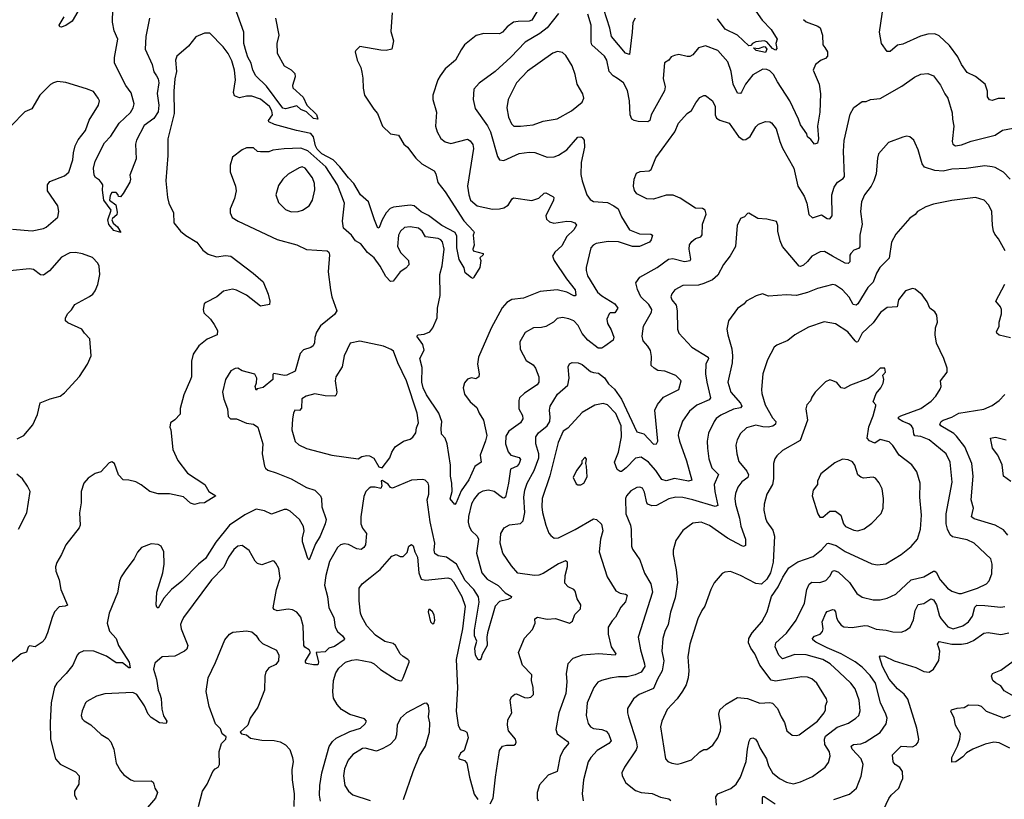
# Model space of a CAD drawing. Extents: x 1954678 to 2060275, y 904822 to 1016299.
# Tile 458 of 467: x 2047796 to 2054831, y 994597 to 1000165. Entities that reach past the tile are written whole.
import ezdxf

# ---------------------------------------------------------------- set-up
doc = ezdxf.new("R2010")
doc.units = 0

msp = doc.modelspace()

# ---------------------------------------------------------------- linework, layer by layer
at = {"layer": '0CON20XD'}
for points in [[(2048721.9, 1000175), (2048697.5, 1000045), (2048692.3, 999955), (2048741.5, 999845), (2048755, 999791.9), (2048773.1, 999763.1), (2048785, 999742.5), (2048790.3, 999715), (2048778.2, 999638.2), (2048790, 999555), (2048785, 999506.2), (2048755, 999459.4), (2048685, 999410.5), (2048630, 999305), (2048622, 999275), (2048628.3, 999171.7), (2048582.5, 999055), (2048587.5, 999025), (2048582.5, 999005), (2048535, 998922.5), (2048515, 998900), (2048501.7, 998901.7), (2048500, 998915), (2048485, 998930), (2048455, 998930), (2048441.7, 998908.3), (2048436.7, 998875), (2048482.9, 998842.9), (2048491.2, 998791.2), (2048488.5, 998771.5), (2048458, 998745), (2048454.2, 998735), (2048462.9, 998712.9), (2048495.4, 998685.4), (2048518.8, 998645), (2048468.5, 998658.5), (2048432.2, 998702.2), (2048425.7, 998735), (2048450, 998805), (2048397.9, 998875), (2048387.6, 998947.6), (2048388.8, 998985), (2048380.7, 999000.7), (2048365, 999020), (2048337, 999037), (2048327.5, 999055), (2048324, 999104), (2048334.4, 999155), (2048402, 999285), (2048447.3, 999332.7), (2048506, 999425), (2048588.1, 999501.9), (2048607.3, 999535), (2048613.1, 999565), (2048591.7, 999641.7), (2048553.6, 999695), (2048473.1, 999855), (2048473.5, 999895), (2048496.7, 1000025), (2048471.4, 1000085), (2048458.3, 1000148.3), (2048463.2, 1000333.2)], [(2054835, 999602.5), (2054787.1, 999602.9), (2054745, 999588), (2054725, 999593.3), (2054711.2, 999615), (2054711.4, 999655), (2054694.2, 999705), (2054625, 999759.2), (2054565, 999788.6), (2054525.7, 999845), (2054498.8, 999898.8), (2054440.5, 999980.5), (2054365, 1000048.6), (2054335, 1000062.9), (2054285, 1000062), (2054232.4, 1000047.6), (2054105, 999989.4), (2054068, 999982), (2054015, 999937.5), (2053995, 999938.8), (2053952.9, 999995), (2053938.6, 1000075), (2053977.3, 1000335)], [(2048245, 1000280), (2048170, 1000155), (2048125, 1000122.5), (2048092.7, 1000112.7), (2048082.5, 1000115), (2048076.7, 1000125), (2048112.2, 1000185)], [(2049413.1, 999935), (2049397.7, 999995), (2049397.1, 1000075), (2049332.8, 1000255)], [(2051528.2, 1000285), (2051455, 1000162.3), (2051435, 1000154.7), (2051357.1, 1000152.9), (2051325, 1000146.2), (2051278.6, 1000115)], [(2052193.5, 1000176.5), (2052175.6, 1000145), (2052172.9, 1000075), (2052153.8, 999916.2), (2052125, 999926.9), (2052023.6, 1000045), (2052012.1, 1000105), (2051968.3, 1000238.3)], [(2053055.6, 1000225), (2053101.3, 1000161.3), (2053165, 1000094), (2053207.5, 1000025), (2053198.8, 999995), (2053205, 999960), (2053195, 999946.7), (2053175, 999958.8), (2053135, 1000006.2), (2053115, 1000013.3), (2053055, 1000007.1), (2053031.9, 999995), (2053020, 999980), (2053005, 999979.2), (2052925, 1000053.8), (2052836.9, 1000096.9), (2052780.8, 1000170.8)], [(2050458, 1000215), (2050451.2, 1000148.8), (2050448.3, 1000081.7), (2050467.5, 1000015), (2050455.6, 999954.4), (2050415, 999945.7), (2050375, 999947.1), (2050225, 999973.3), (2050196.7, 999945), (2050193.8, 999935), (2050206.7, 999875), (2050233.9, 999823.9), (2050239.3, 999790.7), (2050247.3, 999747.3), (2050249.2, 999675), (2050259.4, 999625), (2050326, 999525), (2050352.5, 999495), (2050388, 999405), (2050445, 999350.8), (2050501.2, 999341.2), (2050541.2, 999275), (2050566.2, 999255), (2050625, 999176.7), (2050670, 999135), (2050756.2, 999085), (2050768, 999065), (2050782.7, 999002.7), (2050835, 998935.8), (2050969.2, 998729.3), (2051037.5, 998655), (2051042.5, 998645), (2051036.2, 998625), (2051043.3, 998555), (2051033.3, 998525), (2051036.7, 998515), (2051107.5, 998495), (2051107.5, 998485), (2051082.5, 998465), (2051090, 998445), (2051083.8, 998395), (2051040, 998325), (2051035, 998317.5), (2051025, 998321.2), (2050978.1, 998358.1), (2050971.7, 998391.7), (2050935, 998451.2), (2050918.9, 998535), (2050917.9, 998617.9), (2050906, 998646), (2050811.9, 998695), (2050717.6, 998767.6), (2050663.4, 998793.4), (2050615, 998836.1), (2050585, 998840.7), (2050466.7, 998825), (2050443.5, 998816.5), (2050414.3, 998785.7), (2050386, 998735), (2050365, 998680), (2050355, 998676.2), (2050329.6, 998735), (2050288.2, 998865), (2050230.9, 998915), (2050184, 998995), (2050144.5, 999034.5), (2050083, 999115), (2050034.4, 999164.4), (2049995, 999185.8), (2049955, 999206.7), (2049920.8, 999240.7), (2049908.8, 999265), (2049895, 999328.9), (2049875, 999353.3), (2049772.6, 999372.6), (2049617, 999417), (2049574.6, 999434.6), (2049573.5, 999445), (2049602.9, 999485), (2049598.2, 999515), (2049579.6, 999545), (2049515, 999598.5), (2049455, 999619.5), (2049415, 999618.9), (2049365, 999607.8), (2049330.3, 999620.3), (2049323.1, 999645), (2049337.7, 999735), (2049329.6, 999805), (2049310.6, 999870.6), (2049285, 999924), (2049250.6, 999970.6), (2049155, 1000070), (2049115, 1000070), (2049055, 1000043.3), (2049002, 999975), (2048932.7, 999917.3), (2048918.8, 999905), (2048908, 999875), (2048915.7, 999795.7), (2048903.4, 999743.4), (2048897.3, 999655), (2048900.4, 999495), (2048854.3, 999315), (2048854.3, 999195), (2048838.9, 999015), (2048851.1, 998895), (2048861.1, 998855), (2048894, 998785), (2048897.5, 998715), (2048944.3, 998654.3), (2048982.8, 998622.8), (2049061.2, 998575), (2049105, 998518), (2049141.3, 998491.3), (2049201.7, 998471.7), (2049265, 998480.8), (2049305, 998475.8), (2049464.6, 998354.6), (2049535, 998293.3), (2049572, 998205), (2049583.8, 998155), (2049580, 998130), (2049515, 998118), (2049416.5, 998196.5), (2049345, 998233.8), (2049315, 998241.2), (2049251.4, 998225), (2049205, 998184.4), (2049125, 998146.2), (2049113.8, 998135), (2049106.2, 998095), (2049110.5, 998070.5), (2049158.8, 998025), (2049185, 997988.8), (2049208, 997945), (2049206.2, 997915), (2049135, 997884.3), (2049074.5, 997835.5), (2049035.8, 997775), (2049024.3, 997725.7), (2049022.5, 997615), (2049017.1, 997595), (2048968, 997485), (2048942.3, 997387.7), (2048941.7, 997348.3), (2048903.9, 997306.1), (2048873.8, 997285), (2048869.2, 997255), (2048874.3, 997235), (2048889.2, 997095), (2048925, 997015.8), (2048994, 996925), (2049117.5, 996845), (2049146.1, 996796.1), (2049197.5, 996765), (2049116.7, 996715), (2049077, 996713), (2049045, 996701.2), (2049015, 996711.2), (2048965, 996757.8), (2048865, 996779.1), (2048785, 996779.2), (2048725, 996796), (2048663.8, 996843.8), (2048625, 996863.3), (2048575, 996876.7), (2048535, 996877.5), (2048502.5, 996915), (2048472.5, 996995), (2048455, 997007.5), (2048435, 997000), (2048375, 996936.7), (2048335, 996924), (2048285, 996891.2), (2048253.8, 996855), (2048235.9, 996795.9), (2048235.8, 996714.2), (2048222.3, 996642.3), (2048228.8, 996555), (2048221.2, 996535), (2048124.2, 996415), (2048094.5, 996345.5), (2048061.2, 996288.8), (2048051.9, 996258.1), (2048054.8, 996225), (2048076.9, 996165), (2048088.5, 996095), (2048136.2, 995983.8), (2048120, 995975), (2048078.7, 995971.3), (2048045, 995935.8), (2048026.5, 995895), (2047994.4, 995785), (2047975, 995741.2), (2047955, 995718.8), (2047905, 995686.7), (2047865, 995692.5), (2047856.4, 995683.6), (2047845, 995647.5), (2047806.7, 995635), (2047729.4, 995570.6)], [(2051645, 1000208.9), (2051563.5, 1000106.5), (2051512.4, 1000067.6), (2051406.7, 1000005), (2051305, 999898.5), (2051192, 999795), (2051077.9, 999712.1), (2051041.3, 999668.7), (2051036, 999596), (2051050.7, 999530.7), (2051137.3, 999407.3), (2051159.6, 999365), (2051208.5, 999188.5), (2051225, 999163.3), (2051255, 999158.8), (2051365, 999210), (2051435, 999220), (2051476.8, 999216.8), (2051565, 999183.3), (2051613.6, 999186.4), (2051645, 999196.9), (2051705, 999234.4), (2051784, 999325), (2051805, 999329.2), (2051815, 999324.2), (2051828.2, 999305), (2051830.8, 999255), (2051807.3, 999145), (2051805, 999060), (2051813.5, 999015), (2051848.6, 998915), (2051871.8, 998881.8), (2051895, 998866.9), (2051995, 998859.5), (2052041.2, 998835), (2052072.9, 998815), (2052095, 998756), (2052153.1, 998665), (2052225, 998636.2), (2052304.2, 998634.2), (2052318, 998625), (2052307.9, 998592.1), (2052296, 998575), (2052225, 998544.5), (2052175, 998546.1), (2052075, 998578.7), (2051999.9, 998580.1), (2051915, 998566.4), (2051894.2, 998555), (2051876.9, 998535), (2051843.3, 998395), (2051842.8, 998372.8), (2051853.3, 998335), (2051925, 998219.2), (2051955, 998192.1), (2052047.8, 998135), (2052070.6, 998105), (2052048, 998072), (2052015, 998070.6), (2052008.6, 998065), (2051991.8, 998025), (2051995.4, 997995), (2052020.9, 997950.9), (2052041.7, 997898.3), (2052035.9, 997875), (2051977.7, 997832.3), (2051955, 997820.1), (2051930.1, 997820.1), (2051856, 997876), (2051814, 997924), (2051785, 997980), (2051755, 998014.3), (2051718.9, 998028.9), (2051675, 998037.1), (2051635, 998030), (2051608.8, 998005), (2051555, 997973.1), (2051525, 997965.6), (2051466.7, 997963.3), (2051408.3, 997931.7), (2051370, 997865), (2051372.1, 997812.1), (2051415, 997730), (2051465, 997700), (2051480.6, 997675), (2051504.4, 997615), (2051504.3, 997575), (2051492.4, 997557.6), (2051402, 997498), (2051368, 997465), (2051361.4, 997445), (2051361.9, 997385), (2051388.6, 997338.6), (2051390, 997315), (2051374.5, 997285), (2051290, 997225), (2051269.6, 997190.4), (2051266.5, 997135), (2051285, 997078), (2051305, 997055.8), (2051365, 997038.8), (2051373.3, 997023.3), (2051365, 996995.6), (2051350, 996975), (2051301.5, 996955), (2051288.7, 996855), (2051266.5, 996755), (2051255, 996746.9), (2051245, 996748.9), (2051185, 996795.6), (2051145, 996804.2), (2051105, 996796.9), (2051075, 996781.1), (2051045, 996745.6), (2051025, 996706), (2051003.4, 996616.6), (2050999.5, 996575), (2051006.9, 996545), (2051023.5, 996515), (2051064.5, 996475), (2051073.8, 996455), (2051060, 996355), (2051097.1, 996215), (2051135, 996170), (2051215, 996123.5), (2051265, 996070.9), (2051310, 996045), (2051306.2, 996035), (2051283.1, 996023.1), (2051225, 996008.5), (2051194.1, 995975), (2051137.2, 995785), (2051132.3, 995755), (2051136.7, 995695), (2051099.3, 995630.7), (2051093.3, 995605), (2051085, 995593.3), (2051072.3, 995592.3), (2051053, 995627), (2051048.8, 995675), (2051062, 995725), (2051045.6, 995765), (2051045.5, 995805), (2051077.6, 996005), (2051073.9, 996043.9), (2051039.7, 996095), (2050978.4, 996158.4), (2050915.8, 996275.9), (2050845, 996325.3), (2050785, 996336.2), (2050762.6, 996352.6), (2050756.4, 996375), (2050762.5, 996425), (2050729.1, 996579.1), (2050707.5, 996735), (2050719.4, 996775), (2050720, 996835), (2050714.1, 996854.1), (2050692.5, 996875), (2050675, 996880), (2050595, 996877.1), (2050458.8, 996818.8), (2050445, 996823.3), (2050427.3, 996847.3), (2050385, 996873.8), (2050377.5, 996872.5), (2050382, 996835), (2050375, 996817.5), (2050335, 996826.7), (2050305, 996826.7), (2050291.7, 996818.3), (2050270, 996795), (2050255, 996760), (2050234.2, 996615), (2050232.5, 996565), (2050245, 996533.3), (2050274.2, 996494.2), (2050266.4, 996415), (2050255, 996394.2), (2050235, 996381.9), (2050205.5, 996385.5), (2050145.4, 996415.4), (2050115, 996422.2), (2050088, 996415), (2050065.6, 996395), (2050008.2, 996295), (2049984, 996195), (2049974.6, 996125), (2049994.6, 996045), (2050005.5, 995965), (2050040.6, 995895), (2050049.4, 995825), (2050065.6, 995795), (2050102.9, 995765), (2050117.1, 995742.9), (2050113.8, 995735), (2050045, 995688), (2050005, 995676.2), (2049979.3, 995650.7), (2049914.9, 995645.1), (2049930, 995575), (2049925, 995558), (2049895, 995556.7), (2049845, 995567.1), (2049837.1, 995575), (2049838.2, 995585), (2049873.2, 995645), (2049865, 995664.7), (2049833, 995683), (2049824.7, 995695), (2049820.5, 995835), (2049805, 995898.1), (2049775, 995932.2), (2049745, 995951.1), (2049715, 995955.4), (2049635, 995943.3), (2049615, 995951.4), (2049605.8, 995965), (2049629.4, 996095), (2049655.8, 996175.8), (2049646, 996245), (2049625, 996282.5), (2049615, 996297.5), (2049605, 996300), (2049525, 996271.2), (2049495, 996281.2), (2049477.7, 996297.7), (2049435, 996373.3), (2049385, 996410), (2049355, 996405.6), (2049325, 996380), (2049286.9, 996325), (2049253.5, 996255), (2049165, 996164.4), (2048967.1, 995895), (2048950.8, 995865), (2048945.7, 995845), (2048950, 995815), (2048997.8, 995695), (2048990.6, 995669.4), (2048974, 995655), (2048905, 995619.4), (2048812.5, 995615), (2048760.9, 995569.1), (2048752.5, 995525), (2048772.9, 995455), (2048785.4, 995375), (2048796.9, 995346.9)], [(2049622.2, 1000175), (2049647.1, 1000055), (2049633.9, 999993.9), (2049634.3, 999925), (2049685, 999836.2), (2049735.8, 999805.8), (2049760.7, 999780.7), (2049763, 999757), (2049743.8, 999695), (2049747.7, 999677.7), (2049821.5, 999611.5), (2049847.5, 999555), (2049916.7, 999486.7), (2049926.1, 999453.9), (2049895, 999458.8), (2049846, 999506), (2049805, 999524), (2049775, 999550), (2049695, 999528.6), (2049675, 999533.9), (2049559.7, 999689.7), (2049482.9, 999762.9), (2049460.8, 999805), (2049450, 999855), (2049425, 999898), (2049413.1, 999935)], [(2053396.2, 1000166.2), (2053415, 1000150.8), (2053498.7, 1000118.7), (2053516.3, 1000106.3), (2053531.9, 1000055), (2053535.4, 999985), (2053547.4, 999967.4), (2053567.5, 999935), (2053568, 999905), (2053552.2, 999887.8), (2053521.2, 999875), (2053481.2, 999845), (2053464, 999805), (2053506.9, 999705), (2053516.7, 999635), (2053513.9, 999505), (2053496.9, 999405), (2053503.3, 999315), (2053495, 999283.8), (2053475, 999276.7), (2053449.3, 999309.3), (2053425, 999328.8), (2053419.4, 999349.4), (2053373.9, 999413.9), (2053360.8, 999455), (2053298.5, 999585), (2053210.1, 999720.1), (2053182.8, 999772.8), (2053155, 999800.4), (2053135, 999808.8), (2053105, 999810.9), (2053035, 999770.9), (2052981.2, 999705), (2052953.7, 999646.3), (2052945, 999637.1), (2052925, 999640.8), (2052894.7, 999704.7), (2052878.5, 999795), (2052854.6, 999864.6), (2052784.4, 999944.4), (2052695, 999979.4), (2052645.6, 999964.4), (2052605, 999914.2), (2052585, 999902.9), (2052565, 999901.4), (2052505, 999915.6), (2052475, 999910), (2052450.9, 999899.1), (2052433.8, 999875), (2052402.5, 999857.5), (2052393.3, 999745), (2052406.9, 999685), (2052403.4, 999656.6), (2052307.5, 999485), (2052298, 999445), (2052285, 999436), (2052215, 999438), (2052185, 999444.2), (2052170, 999455), (2052158.5, 999485), (2052152.2, 999585), (2052139.3, 999659.3), (2052110.6, 999715), (2052066.1, 999746.1), (2052035.8, 999765), (2052007.5, 999795), (2051990, 999875), (2051973.3, 999905), (2051884.6, 999985), (2051879.1, 1000005), (2051879.1, 1000125), (2051855, 1000204)], [(2051278.6, 1000115), (2051245, 1000075.8), (2051225, 1000064.3), (2051112.6, 1000067.4), (2051057.4, 1000052.6), (2050975, 999985.8), (2050949.1, 999950.9), (2050910, 999875), (2050835, 999814.2), (2050799.2, 999765), (2050784, 999735), (2050748.6, 999625), (2050748.6, 999595), (2050774.3, 999505), (2050767.3, 999405), (2050779.5, 999365), (2050805, 999315.8), (2050835, 999291.9), (2050875, 999280), (2050995, 999311.9), (2051015, 999300.8), (2051033.8, 999273.8), (2051037.9, 999245), (2050994.6, 998975.4), (2051004.6, 998915), (2051017.8, 998875), (2051065, 998834.5), (2051175, 998811.5), (2051225, 998813.1), (2051255, 998821.4), (2051285, 998840.8), (2051315, 998886.2), (2051325, 998892.5), (2051455, 998874.2), (2051505, 998890), (2051543.3, 998925), (2051555, 998928.8), (2051605, 998903.3), (2051611.2, 998895), (2051610.8, 998875), (2051556, 998765), (2051559.5, 998739.5), (2051580.3, 998720.3), (2051611.9, 998711.9), (2051705, 998726.1), (2051735, 998724.4), (2051761.2, 998715), (2051773, 998697), (2051754.3, 998665), (2051704.6, 998615.4), (2051669.1, 998550.9), (2051619.2, 998505), (2051602.9, 998475), (2051614.4, 998445), (2051702.7, 998315), (2051765.5, 998235), (2051770, 998200), (2051765, 998192.5), (2051755, 998193.8), (2051705, 998217.9), (2051635, 998235.4), (2051515, 998222.5), (2051395, 998176.5), (2051312.4, 998167.6), (2051275.8, 998145), (2051242.1, 998107.9), (2051165, 997960.8), (2051074.7, 997755.3), (2051067.7, 997705), (2051078.1, 997635), (2051075.7, 997614.3), (2051055, 997600), (2051025, 997607.1), (2050995, 997596.9), (2050975, 997572), (2050964.6, 997535), (2050975, 997490.8), (2051015, 997435.7), (2051063.1, 997395), (2051077.5, 997355), (2051108.6, 997305), (2051132.7, 997195), (2051123.2, 997156.8), (2051086.2, 997055), (2051093.3, 997005), (2051047.1, 996972.9), (2051005, 996878.1), (2050950.5, 996799.5), (2050915, 996713.3), (2050905, 996702.5), (2050871.7, 996741.7), (2050885.7, 996795), (2050884.3, 996855), (2050874.4, 996905), (2050873.9, 996983.9), (2050850, 997135), (2050835, 997176), (2050810.6, 997205), (2050806.5, 997245), (2050810.9, 997295), (2050790.4, 997355), (2050702, 997485), (2050678.7, 997535), (2050669.7, 997575), (2050671.9, 997681.9), (2050654.5, 997745), (2050684.6, 997805.4), (2050676.1, 997845), (2050634.4, 997905.6), (2050643.3, 997915), (2050685, 997918), (2050725, 997936.2), (2050748.6, 997965), (2050778.4, 998035), (2050781.6, 998105), (2050801.1, 998195), (2050798.5, 998345), (2050813.4, 998406.6), (2050828.8, 998525), (2050817.5, 998577.5), (2050805, 998591.8), (2050785, 998601.2), (2050696, 998615), (2050672.5, 998655), (2050645, 998676.7), (2050585, 998686.7), (2050545, 998680.8), (2050517.1, 998655), (2050503.1, 998625), (2050494.4, 998545.6), (2050519.8, 998499.8), (2050574.2, 998445), (2050576.9, 998415), (2050555, 998390), (2050515, 998364.2), (2050465, 998296.9), (2050445, 998295.7), (2050411.8, 998331.8), (2050372.1, 998405), (2050328.2, 998465), (2050281.5, 998501.5), (2050232, 998565), (2050194.5, 998584.5), (2050166.2, 998625), (2050108.8, 998675), (2050101.9, 998725), (2050115.5, 998855), (2050066.7, 998985), (2049982.1, 999115), (2049855, 999227.9), (2049805, 999247.2), (2049685, 999241.8), (2049605, 999233.1), (2049575, 999220.9), (2049515, 999220.5), (2049494.5, 999224.5), (2049465, 999248.8), (2049415, 999248.8), (2049385, 999236.2), (2049315, 999182.5), (2049298.8, 999125), (2049299.2, 999079.2), (2049337, 998977), (2049341.7, 998941.7), (2049331.3, 998888.7), (2049300, 998815), (2049299.2, 998785), (2049313.3, 998753.3), (2049356.7, 998725), (2049635, 998594.4), (2049776.4, 998556.4), (2049845, 998524.2), (2049993, 998513), (2050003.6, 998503.6), (2050010, 998485), (2050000.5, 998365), (2050017.1, 998235), (2050025.5, 998185), (2050060.6, 998085), (2050045, 998060), (2049945, 997979.2), (2049916.2, 997933.8), (2049903.6, 997895), (2049902.1, 997857.9), (2049892, 997835), (2049876.2, 997823.8), (2049823.8, 997806.2), (2049800, 997780), (2049763.3, 997655), (2049705, 997625.7), (2049686.8, 997623.2), (2049611.4, 997638.6), (2049605, 997630), (2049604, 997595), (2049535, 997538), (2049492.5, 997527.5), (2049485, 997520), (2049477.5, 997545), (2049488.3, 997571.7), (2049488.8, 997605), (2049475, 997632.5), (2049385, 997656), (2049355, 997675.8), (2049335, 997674), (2049305, 997656), (2049267.1, 997595), (2049244.4, 997505), (2049254.3, 997454.3), (2049280, 997385), (2049285, 997330), (2049303, 997313), (2049345, 997313.3), (2049415, 997284), (2049465, 997275.8), (2049496.2, 997255), (2049532.5, 997135), (2049529.2, 997065), (2049545.5, 996975.5), (2049550.9, 996960.9), (2049567.8, 996947.8), (2049629.3, 996929.3), (2049735, 996885.5), (2049845, 996824.4), (2049905.4, 996805.4), (2049944.3, 996764.3), (2049952.5, 996745), (2049953.8, 996685), (2049984.3, 996595), (2049979.2, 996565), (2049943.5, 996475), (2049908.3, 996421.7), (2049865, 996307.5), (2049855, 996317.5), (2049815.6, 996435), (2049816.4, 996465), (2049828.9, 996515), (2049824.5, 996545), (2049795, 996594.4), (2049727.5, 996655), (2049705, 996665.4), (2049684.6, 996665.4), (2049595, 996632.9), (2049545, 996658.1), (2049485, 996668.9), (2049405, 996627.9), (2049294.4, 996555), (2049195.9, 996434.1), (2049124.1, 996315.9), (2049073.7, 996276.4), (2048955, 996155.6), (2048880, 996095), (2048826.2, 996033.8), (2048785, 995961.2), (2048775, 995970), (2048771.1, 995985), (2048775.4, 996075), (2048818.2, 996215), (2048827.8, 996275), (2048825.8, 996365), (2048805.7, 996405.7), (2048785, 996416.2), (2048735, 996421.2), (2048666.7, 996395), (2048638.3, 996361.7), (2048614.3, 996315), (2048554.5, 996235.5), (2048520, 996185), (2048508, 996155), (2048495, 996072.5), (2048434.5, 995925), (2048420.5, 995855), (2048436.5, 995796.5), (2048484.4, 995745), (2048502.7, 995695), (2048577.9, 995575), (2048585.5, 995534.5), (2048575, 995535.8), (2048530.2, 995570.2), (2048485, 995571.2), (2048415, 995618.8), (2048325, 995654.2), (2048253.9, 995656.1), (2048219.3, 995640.7), (2048206.7, 995625), (2048176.2, 995555), (2048128.8, 995495), (2048061.2, 995425), (2048043.2, 995396.8), (2048019.4, 995285), (2048012.2, 995145), (2048015.4, 995025), (2048050.9, 994885), (2048085, 994848.6), (2048195, 994793.8), (2048220, 994765), (2048218, 994705), (2048188, 994655), (2048187.5, 994625), (2048202.9, 994595)], [(2053125, 999930), (2053057.5, 999945), (2053040, 999965), (2053075, 999960), (2053115, 999974.2), (2053121.7, 999971.7), (2053133.8, 999955), (2053125, 999930)], [(2051375, 999404.4), (2051465, 999414.5), (2051535, 999440.5), (2051635, 999458.1), (2051738.8, 999515), (2051813.8, 999575), (2051826, 999605), (2051818.8, 999635), (2051778.6, 999705), (2051765, 999772.5), (2051744.2, 999835), (2051698.7, 999908.7), (2051675, 999931.2), (2051638.3, 999938.3), (2051605, 999925.8), (2051425, 999797.8), (2051344.5, 999715), (2051285.6, 999595), (2051275.6, 999535), (2051288.5, 999468.5), (2051310.2, 999420.2), (2051327.5, 999405), (2051375, 999404.4)], [(2053585, 998742.5), (2053601.4, 998765), (2053599.4, 998915), (2053615, 998970), (2053639.4, 999005), (2053678.8, 999031.2), (2053688.5, 999045), (2053682.5, 999225), (2053687.4, 999302.6), (2053730, 999490), (2053755, 999536.7), (2053815, 999581.2), (2053845, 999580), (2053875, 999594), (2053945, 999602.9), (2054098.6, 999691.4), (2054188.8, 999755), (2054235, 999775.6), (2054285, 999781.4), (2054325, 999764), (2054375, 999698), (2054405, 999636.2), (2054427.1, 999605), (2054459.2, 999500.8), (2054460, 999455), (2054470.6, 999405), (2054458, 999295), (2054464, 999275), (2054482.5, 999265), (2054525, 999271.1), (2054595, 999297.3), (2054765, 999341.1), (2054817.5, 999375), (2054895, 999391.4)], [(2048356.7, 999605), (2048323, 999653), (2048272.4, 999672.4), (2048125, 999716), (2048065, 999724), (2048037.5, 999715), (2048015, 999701.2), (2047940, 999625), (2047881.7, 999528.3), (2047833.2, 999506.8), (2047735, 999406)], [(2047745, 998670), (2047885, 998657.1), (2047965, 998674), (2047985, 998683.8), (2048068.8, 998755), (2048076.2, 998795), (2048068, 998835), (2047995, 998942.5), (2047994.3, 998985), (2048010.7, 999009.3), (2048115, 999049.2), (2048145.6, 999075), (2048175.5, 999165), (2048180, 999215), (2048193.1, 999265), (2048213.9, 999306.1), (2048265, 999373.8), (2048291.7, 999448.3), (2048358.8, 999555), (2048365.8, 999585), (2048356.7, 999605)], [(2051156.7, 994565), (2051178.8, 994605), (2051194.3, 994755), (2051225, 994946.2), (2051246.2, 994975), (2051275, 994983.3), (2051327.1, 994982.9), (2051338.8, 994991.2), (2051344, 995005), (2051337.1, 995025), (2051288.9, 995085), (2051280.5, 995125), (2051284.5, 995165), (2051311.1, 995215), (2051301.1, 995305), (2051310.7, 995329.3), (2051332.4, 995347.6), (2051345, 995350.8), (2051403.4, 995323.4), (2051425, 995320.6), (2051446.7, 995325), (2051467.1, 995345), (2051465.6, 995395), (2051453.1, 995445), (2051454.3, 995485), (2051389.2, 995555), (2051359.2, 995645), (2051403, 995747), (2051460.3, 995809.7), (2051478.8, 995855), (2051477.5, 995885), (2051495, 995896.7), (2051565, 995882.5), (2051625, 995888.1), (2051725, 995854), (2051745, 995870), (2051763.3, 995916.7), (2051803.2, 995956.8), (2051805.6, 995985), (2051778.3, 996028.3), (2051763.7, 996083.7), (2051754.5, 996094.5), (2051714, 996115), (2051691.5, 996141.5), (2051693.6, 996195), (2051710.9, 996259.1), (2051710, 996290), (2051695, 996300), (2051645, 996279.2), (2051535, 996209.2), (2051505, 996198.2), (2051475, 996195.5), (2051355, 996212.2), (2051308.5, 996265), (2051248.6, 996355), (2051229.4, 996425), (2051233.3, 996495), (2051258, 996535), (2051295, 996558.1), (2051375, 996566.4), (2051394.2, 996585.8), (2051404.7, 996645), (2051397.7, 996755), (2051404.6, 996805), (2051422.3, 996855), (2051471.3, 996945), (2051504, 997035), (2051504.6, 997065), (2051482.9, 997135), (2051483.5, 997185), (2051502.9, 997215), (2051565, 997263.6), (2051582.5, 997295), (2051586.8, 997325), (2051581.2, 997375), (2051587.1, 997405), (2051639.2, 997490.7), (2051711.8, 997555), (2051721.5, 997605), (2051714, 997685), (2051725, 997706.7), (2051744.1, 997715.9), (2051785, 997713.1), (2051815, 997703.3), (2051875, 997653.1), (2051895, 997644.3), (2051930.3, 997640.3), (2051975, 997606.4), (2052002.7, 997565), (2052045, 997525.3), (2052095.2, 997455), (2052205, 997221.2), (2052255, 997206.5), (2052325, 997134.3), (2052345, 997136.2), (2052354.4, 997155.6), (2052333.3, 997375), (2052352.7, 997417.3), (2052395, 997468.2), (2052505, 997523.3), (2052521.4, 997585), (2052483.1, 997623.1), (2052405, 997653.8), (2052355, 997660), (2052328, 997675), (2052308, 997695), (2052310.3, 997760.3), (2052302.5, 997802.5), (2052283.8, 997833.8), (2052250.6, 997870.6), (2052242.7, 997905), (2052253.1, 997975), (2052309.1, 998075), (2052313.5, 998095), (2052290.9, 998130.9), (2052233.3, 998185), (2052209.1, 998239.1), (2052198.8, 998285), (2052226.2, 998325), (2052350, 998395), (2052431.2, 998455), (2052461.8, 998458.2), (2052545, 998438.2), (2052586, 998444), (2052591.9, 998455), (2052578.5, 998525), (2052582.6, 998557.4), (2052598.3, 998581.7), (2052625, 998601.9), (2052662, 998615), (2052672.5, 998627.5), (2052675.4, 998704.6), (2052700, 998775), (2052694.4, 998804.4), (2052675, 998815.7), (2052625, 998819.2), (2052515, 998890.8), (2052465, 998910.8), (2052415, 998910.8), (2052325, 998882.5), (2052277.5, 998885), (2052205, 998920.6), (2052188.2, 998945), (2052182.1, 998975), (2052186.9, 999025), (2052202.1, 999067.9), (2052228.1, 999081.9), (2052293.8, 999086.2), (2052306.7, 999095), (2052341.4, 999178.6), (2052477.5, 999365), (2052504, 999425), (2052565, 999494), (2052595, 999515.7), (2052627.9, 999572.1), (2052655, 999610), (2052685, 999623.3), (2052695, 999623.3), (2052745, 999585.8), (2052764.1, 999545.9), (2052764.4, 999485), (2052775, 999462), (2052797.2, 999447.2), (2052865.8, 999425.8), (2052931.3, 999331.3), (2052965, 999307.3), (2052985, 999309.1), (2053015, 999331.1), (2053055, 999400), (2053075, 999417.8), (2053125, 999436.9), (2053155, 999435.8), (2053168.3, 999428.3), (2053201.9, 999385), (2053226.7, 999295), (2053246.7, 999246.7), (2053326, 999105), (2053355.7, 998975.7), (2053400, 998905), (2053420.6, 998855), (2053433.8, 998773.8), (2053460.3, 998750.3), (2053525, 998770.6), (2053565, 998744.4), (2053585, 998742.5)], [(2054872.9, 999025), (2054825.4, 999075.4), (2054765, 999109.4), (2054745, 999114.4), (2054692.1, 999122.1), (2054557.7, 999102.3), (2054455, 999096.5), (2054395, 999082.7), (2054335, 999088.9), (2054261.4, 999111.4), (2054242.9, 999135), (2054215.8, 999235), (2054195, 999282.5), (2054183.3, 999305), (2054155, 999328.8), (2054135, 999332), (2054105, 999326.7), (2054002.7, 999287.3), (2053932.3, 999207.7), (2053924, 999175), (2053915.6, 999065), (2053898.9, 999015), (2053880.6, 998975), (2053832.2, 998915), (2053811.1, 998865), (2053804.4, 998795), (2053815.5, 998705), (2053798.6, 998625), (2053798.2, 998541.8), (2053788.5, 998531.5), (2053755, 998518.6), (2053734.1, 998495.9), (2053728, 998482), (2053726.4, 998435), (2053715, 998422.5), (2053695, 998425.4), (2053604.2, 998475.8), (2053545, 998509.4), (2053515, 998506.9), (2053455, 998477.1), (2053425, 998438.6), (2053395, 998411.9), (2053375, 998402.2), (2053365, 998404.4), (2053245.8, 998545), (2053229.2, 998585), (2053213.3, 998655), (2053213.3, 998695), (2053203, 998723), (2053135, 998740), (2053070, 998745), (2053005, 998782.5), (2052995, 998780), (2052973.6, 998756.4), (2052946.1, 998743.9), (2052921.2, 998695), (2052910.8, 998545), (2052871.7, 998478.3), (2052824.6, 998415.4), (2052785, 998340.8), (2052745, 998307.8), (2052685, 998280.5), (2052645, 998270), (2052535, 998265.8), (2052476.2, 998235), (2052455, 998206.2), (2052448.1, 998185), (2052454.3, 998165), (2052485.5, 998125.5), (2052494.4, 998085), (2052495.9, 997954.1), (2052505, 997926.2), (2052598, 997825), (2052714.5, 997755), (2052716.2, 997745), (2052699.2, 997705), (2052696.7, 997635), (2052704.7, 997575), (2052731.5, 997465), (2052721, 997449), (2052635, 997411.8), (2052581.1, 997368.9), (2052532, 997298), (2052501.9, 997215), (2052499.4, 997195), (2052508.9, 997155), (2052560.4, 997015), (2052598.8, 996875), (2052575, 996868.8), (2052475, 996888.9), (2052415, 996872.5), (2052385, 996880.6), (2052340.4, 996945), (2052288.2, 997005), (2052235, 997040.5), (2052195, 997032.7), (2052130, 996965), (2052095, 996938.5), (2052085, 996937.3), (2052065, 996951.5), (2052045.9, 997005), (2052074.7, 997075), (2052096.6, 997185), (2052092.2, 997265), (2052055, 997352.2), (2051995, 997414.5), (2051965, 997423.5), (2051905, 997412.9), (2051815, 997359.2), (2051712.3, 997247.7), (2051680, 997225), (2051643.8, 997145), (2051583.4, 996906.6), (2051529.3, 996745), (2051525.5, 996685.5), (2051530, 996645), (2051554.5, 996555), (2051577.5, 996497.5), (2051590.3, 996480.3), (2051615, 996462.5), (2051645.4, 996464.6), (2051765, 996524.4), (2051895, 996600.6), (2051918, 996595), (2051952.5, 996562.5), (2051961.5, 996515), (2051944.5, 996455), (2051936.5, 996365), (2051994.4, 996185), (2052055.5, 996085.5), (2052085, 996068.5), (2052125, 996062.2), (2052135.7, 996055), (2052123.6, 996006.4), (2052091.9, 995968.1), (2052052, 995898), (2052027.9, 995872.1)], [(2049735, 998793.1), (2049785, 998794.3), (2049816.4, 998803.6), (2049865, 998836), (2049886.7, 998875), (2049905, 998950), (2049901.5, 998995), (2049887.8, 999035), (2049835, 999104), (2049815, 999113.1), (2049792.3, 999107.7), (2049715, 999062.5), (2049676.2, 999025), (2049645, 998980), (2049626, 998915), (2049645, 998860), (2049695, 998810), (2049735, 998793.1)], [(2054838, 998515), (2054789.6, 998599.6), (2054762.4, 998632.4), (2054753.8, 998655), (2054746.2, 998695), (2054741.9, 998795), (2054719.8, 998839.8), (2054686.4, 998876.4), (2054625, 998895.7), (2054455.6, 998874.4), (2054325, 998848.6), (2054270.9, 998829.1), (2054210, 998795), (2054195, 998772.5), (2054155, 998746.7), (2054055, 998633.8), (2054025.7, 998575), (2054008.9, 998461.1), (2053942.5, 998395), (2053917.5, 998355), (2053895, 998290.8), (2053856.7, 998253.3), (2053785, 998135.5), (2053773.6, 998126.4), (2053751.8, 998131.8), (2053722.6, 998182.6), (2053674.6, 998234.6), (2053625, 998270), (2053605, 998273.1), (2053495.9, 998245.9), (2053425, 998217.5), (2053345, 998196.2), (2053275, 998200), (2053145, 998190.8), (2053104.1, 998205.9), (2053058.3, 998191.7), (2052987.5, 998155), (2052973.3, 998135), (2052925, 998101.2), (2052861.2, 998015), (2052849.2, 997955), (2052854.3, 997915), (2052883.1, 997815), (2052888.5, 997765), (2052886.9, 997713.1), (2052856.4, 997575), (2052876.4, 997505), (2052946.9, 997425), (2052956.2, 997403.8), (2052946.9, 997393.1), (2052895, 997383.2), (2052805, 997341.1), (2052772.7, 997317.3), (2052756.9, 997295), (2052717.4, 997212.6), (2052708.5, 997155), (2052709.1, 997105), (2052719.4, 997029.4), (2052740.5, 996965), (2052787.6, 996917.6), (2052758.7, 996845), (2052761.8, 996795), (2052785, 996694), (2052765, 996688.2), (2052605, 996736), (2052535, 996751.8), (2052485, 996754.5), (2052435, 996742.3), (2052345, 996694.6), (2052311.9, 996691.9), (2052285, 996704.4), (2052277.5, 996715), (2052260.2, 996790.2), (2052245, 996818), (2052225.7, 996825.7), (2052205, 996822.9), (2052161.2, 996798.8), (2052131.2, 996765), (2052123.8, 996745), (2052127.8, 996635), (2052160.6, 996555), (2052164.2, 996524.2), (2052166.9, 996405), (2052175, 996383.8), (2052227, 996307), (2052261.1, 996211.1), (2052304.7, 996134.7), (2052317.9, 996075), (2052215.6, 995755), (2052230.9, 995665), (2052260.8, 995565), (2052261.5, 995545), (2052235, 995504.5), (2052193.8, 995485), (2052135, 995472.5), (2052075, 995472.1), (2052015, 995461.8), (2051953.8, 995446.2), (2051927.4, 995432.6), (2051897.8, 995395), (2051850.8, 995285), (2051843.8, 995195), (2051858, 995138), (2051874.7, 995114.7), (2051895, 995102.1), (2051954.7, 995094.7), (2051985, 995083.1), (2052003.3, 995063.3), (2052022.9, 995015), (2052004.3, 994995), (2051920.6, 994945), (2051875.6, 994895), (2051858.5, 994865), (2051823.6, 994735), (2051814.3, 994635), (2051822.5, 994585)], [(2047777.8, 997172.2), (2047825, 997196), (2047888.6, 997271.4), (2047922.5, 997345), (2047942.5, 997427.5), (2048012.7, 997457.3), (2048085, 997476.7), (2048115, 997498.8), (2048223, 997617), (2048281.2, 997705), (2048306.2, 997765), (2048296.7, 997885), (2048257.5, 997925), (2048240, 997955), (2048139.5, 997999.5), (2048123.3, 998015), (2048123, 998033), (2048136, 998064), (2048165, 998093.3), (2048188.8, 998131.2), (2048295, 998187.1), (2048317.5, 998205), (2048335, 998228.8), (2048352.7, 998272.7), (2048367.9, 998345), (2048364.5, 998405), (2048354.4, 998425), (2048315, 998466.2), (2048245, 998493.8), (2048195, 998502.7), (2048155, 998499.2), (2048095, 998470), (2048008.8, 998371.2), (2047965, 998339.2), (2047945, 998342.5), (2047895, 998380), (2047865.5, 998385.5), (2047725, 998370.7)], [(2054875, 997893.8), (2054795, 997911.4), (2054778, 997925), (2054775.8, 997935), (2054794, 997975), (2054794.2, 998005.8), (2054810, 998065), (2054811.2, 998095), (2054803.8, 998115), (2054770, 998155), (2054834.2, 998275)], [(2052775.6, 994555), (2052770, 994615), (2052783.3, 994636.7), (2052876.3, 994673.7), (2052915, 994704.2), (2052945.6, 994755), (2052986.5, 994866.5), (2052995.3, 994954.7), (2053008.1, 995011.9), (2053018.2, 995031.8), (2053035, 995036.7), (2053054.2, 995025), (2053068.6, 995005), (2053084, 994964), (2053131.1, 994885), (2053146.5, 994836.5), (2053175, 994785.7), (2053225, 994745.6), (2053275, 994719.4), (2053325, 994708.1), (2053375, 994720.6), (2053459.3, 994760.7), (2053552, 994825), (2053575, 994860), (2053585.6, 994905), (2053581.1, 994935), (2053547.6, 994987.6), (2053547, 995025), (2053553.2, 995046.8), (2053637.2, 995112.8), (2053718.8, 995141.2), (2053770.8, 995175), (2053791.1, 995195), (2053801.3, 995228.7), (2053794.6, 995304.6), (2053764.4, 995385), (2053734.4, 995425), (2053650, 995505), (2053586.5, 995565), (2053535, 995595.4), (2053415, 995628.6), (2053335, 995630.7), (2053245, 995600), (2053220, 995625), (2053192.7, 995685), (2053199.4, 995715), (2053275, 995783.1), (2053344.6, 995875.4), (2053402.7, 995997.3), (2053419.1, 996095), (2053436.9, 996133.1), (2053455, 996147.5), (2053513.7, 996146.3), (2053555, 996160), (2053585, 996190), (2053603.9, 996226.1), (2053618.3, 996231.7), (2053645, 996218.9), (2053724.4, 996145), (2053777.2, 996067.2), (2053815, 996040), (2053895, 996021.4), (2053945, 996021.9), (2053994, 996034), (2054055, 996062.2), (2054165, 996163.3), (2054255, 996184.5), (2054325, 996226.2), (2054335, 996227.3), (2054345, 996218.1), (2054371.8, 996165), (2054425, 996105.6), (2054455, 996084.4), (2054505, 996065.6), (2054525, 996065.6), (2054640, 996105), (2054703.6, 996136.4), (2054722, 996158), (2054742.7, 996207.3), (2054744.4, 996275), (2054734.2, 996315), (2054615, 996426.7), (2054565, 996450.5), (2054461.9, 996471.9), (2054444.5, 996485), (2054425.5, 996525), (2054414.5, 996565), (2054415.5, 996635), (2054457.9, 996862.1), (2054443.8, 997003.8), (2054415.3, 997065.3), (2054295, 997164.5), (2054235, 997188.9), (2054192.4, 997192.4), (2054183.3, 997205), (2054179.1, 997245), (2054167.5, 997265), (2054149.5, 997279.5), (2054106.9, 997295), (2054074.4, 997315), (2054075.7, 997325), (2054092, 997335), (2054235, 997387.5), (2054309.1, 997440.9), (2054342.5, 997475), (2054373.8, 997525), (2054380, 997545), (2054374, 997585), (2054422.3, 997647.7), (2054422.5, 997675), (2054398, 997745), (2054346.2, 997855), (2054338, 997915), (2054339.2, 997965), (2054353.8, 998005), (2054350, 998055), (2054335, 998078.8), (2054298, 998105), (2054278.9, 998148.9), (2054245, 998198.8), (2054195, 998240), (2054175, 998246), (2054125, 998227.5), (2054075.6, 998165), (2054065, 998113.3), (2053995, 998108.6), (2053947.2, 998072.8), (2053895, 998000.6), (2053814.6, 997925.4), (2053785, 997863.1), (2053775, 997862.2), (2053765, 997870.6), (2053712.5, 997935), (2053625, 997992.9), (2053543, 998007), (2053431.7, 997968.3), (2053335, 997914), (2053285, 997874), (2053205, 997840), (2053186.2, 997825), (2053138.8, 997735), (2053104.4, 997635.6), (2053096.6, 997523.4), (2053097.5, 997495), (2053123.1, 997415), (2053175, 997322.5), (2053197.5, 997295), (2053197.1, 997275), (2053177.6, 997262.4), (2053144.8, 997255.2), (2053106.5, 997256.5), (2053055, 997269.3), (2052989.7, 997250.3), (2052945, 997210), (2052922.9, 997165), (2052912.5, 997125), (2052918.6, 997065), (2052935, 997010), (2052990.4, 996940.4), (2053002.1, 996915), (2052998.9, 996895), (2052955.9, 996864.1), (2052926.7, 996825), (2052909.8, 996780.2), (2052905.5, 996745), (2052909.6, 996705), (2052939.6, 996605), (2052947.4, 996547.4), (2052982.5, 996455), (2052980.5, 996409.5), (2052967.3, 996402.7), (2052955, 996406.7), (2052852.9, 996462.9), (2052725, 996552.5)], [(2050385, 996963.8), (2050441.2, 997035), (2050454, 997075), (2050478, 997115), (2050538.8, 997155), (2050585, 997168.6), (2050605, 997184.2), (2050625.5, 997215), (2050629.8, 997250.2), (2050644.5, 997285), (2050635.4, 997355), (2050558.7, 997585), (2050496.4, 997715), (2050466.6, 997796.6), (2050449.7, 997809.7), (2050395, 997832.9), (2050225, 997869.4), (2050155.9, 997854.1), (2050114.2, 997765), (2050100.8, 997685), (2050054, 997615), (2050049.2, 997585), (2050061.5, 997505), (2050056.9, 997485), (2050046.7, 997476.7), (2049978.3, 997478.3), (2049905, 997492.3), (2049842.9, 997477.1), (2049812.7, 997457.3), (2049809.8, 997390.2), (2049795.6, 997374.4), (2049762.5, 997375), (2049752.5, 997355), (2049745.5, 997315), (2049741.1, 997235), (2049765, 997153.3), (2049789.5, 997129.5), (2049845, 997102.5), (2050025, 997054.4), (2050215, 997027.5), (2050240, 997045), (2050275, 997053.3), (2050295, 997050), (2050325, 997032.5), (2050360.7, 996970.7), (2050385, 996963.8)], [(2052495, 994847.5), (2052525, 994854.2), (2052595, 994878), (2052655, 994936.7), (2052685, 994952.5), (2052705, 994953.3), (2052747.8, 994982.2), (2052784.2, 995035), (2052802.9, 995085), (2052804.3, 995115.7), (2052790, 995205), (2052799.2, 995235), (2052843.8, 995275), (2052925, 995322.9), (2052995, 995317.5), (2053085, 995282.5), (2053155, 995288.8), (2053175, 995283.3), (2053210, 995245), (2053235.8, 995185), (2053261.4, 995145), (2053278, 995085), (2053315, 995054), (2053345, 995051.2), (2053365, 995056.7), (2053495.6, 995155), (2053544.3, 995215), (2053552.9, 995235), (2053554.3, 995265), (2053565.7, 995295), (2053560.8, 995315), (2053491.4, 995425), (2053455, 995456.9), (2053425, 995468.9), (2053385, 995471.9), (2053195, 995440.6), (2053165, 995447.1), (2053084.7, 995554.7), (2053047.5, 995635), (2053018.9, 995675), (2053003.1, 995715), (2053006.2, 995745), (2053029.1, 995785), (2053098.6, 995865), (2053135.6, 995935), (2053168, 996045), (2053215, 996113.3), (2053247.3, 996182.7), (2053290.6, 996249.4), (2053356.4, 996293.6), (2053465, 996330), (2053525, 996378.8), (2053565, 996424.6), (2053575, 996426.6), (2053628.9, 996408.9), (2053695, 996366.5), (2053885, 996278.6), (2053925, 996272.5), (2053985, 996279.4), (2054094, 996345), (2054166.6, 996403.4), (2054210, 996455), (2054232.9, 996525), (2054238.5, 996625), (2054227.8, 996755), (2054228.6, 996855), (2054206, 996935), (2054170, 996985), (2054080.6, 997055), (2054035, 997124), (2054008.9, 997148.9), (2053945, 997166.7), (2053905, 997139.4), (2053866.9, 997156.9), (2053850.8, 997175), (2053862.9, 997257.1), (2053894.4, 997335), (2053913.8, 997406.2), (2053913.3, 997415), (2053894.2, 997435), (2053916.2, 997495), (2053948.8, 997535), (2053965, 997570), (2053970, 997595), (2053962.5, 997625), (2053981.7, 997648.3), (2053977, 997677), (2053943.9, 997676.1), (2053893.9, 997626.1), (2053857, 997603), (2053732.5, 997555), (2053688.3, 997531.7), (2053666.2, 997536.2), (2053635, 997572.5), (2053606.4, 997586.4), (2053585, 997592.5), (2053552.3, 997577.7), (2053478.8, 997505), (2053455, 997470), (2053445, 997443.3), (2053420.8, 997415), (2053412.7, 997385), (2053424.2, 997305), (2053371.2, 997158.8), (2053245, 997088), (2053205, 997048.8), (2053192.1, 997027.9), (2053182.9, 996995), (2053181.9, 996885), (2053175.5, 996844.5), (2053134.2, 996775), (2053114.4, 996705.6), (2053112.1, 996662.1), (2053124.3, 996605), (2053135, 996578.8), (2053178, 996518), (2053190, 996475), (2053179.6, 996290.4), (2053160, 996215), (2053135, 996170), (2053095, 996132.5), (2053055, 996139.2), (2052945, 996195.7), (2052875, 996223.8), (2052835, 996220), (2052815, 996210), (2052758.3, 996141.7), (2052734.5, 996095.5), (2052691.4, 995975), (2052669.4, 995945), (2052641.9, 995885), (2052584.4, 995705), (2052570, 995615), (2052575.6, 995515), (2052571.4, 995465), (2052558.6, 995415), (2052531.8, 995368.2), (2052494.2, 995315), (2052422.2, 995237.8), (2052382.9, 995155), (2052374.3, 995114.3), (2052411.2, 994885), (2052427.7, 994867.7), (2052455, 994854), (2052495, 994847.5)], [(2054855, 996484.3), (2054825, 996520.6), (2054765.3, 996555.3), (2054615, 996600.9), (2054597.1, 996615), (2054611.1, 996675), (2054593.8, 996735), (2054608.8, 996905), (2054600, 996995), (2054548.2, 997115), (2054490.4, 997190.4), (2054469.7, 997209.7), (2054376.9, 997265), (2054371.1, 997275), (2054380.4, 997295), (2054393.3, 997305), (2054455.8, 997325), (2054505, 997354.5), (2054685, 997384.4), (2054745, 997410), (2054793.3, 997445), (2054835, 997487.5)], [(2054876.6, 996866.6), (2054824.3, 996905), (2054815.7, 996985), (2054784.4, 997055), (2054747.5, 997105), (2054733.1, 997176.9), (2054767.8, 997182.2), (2054845, 997164.5)], [(2051783.6, 996843.6), (2051805, 996843.8), (2051826.2, 996855), (2051850.7, 996899.3), (2051846.7, 996975), (2051840, 996995), (2051846.7, 997025), (2051835, 997040), (2051813.3, 997015), (2051812.5, 996995), (2051773.3, 996945), (2051750.8, 996895), (2051770.7, 996850.7), (2051783.6, 996843.6)], [(2053785, 996513.3), (2053830.6, 996529.4), (2053885, 996568.6), (2053952.1, 996637.9), (2053965.7, 996675), (2053968.6, 996745), (2053958.1, 996815), (2053937.8, 996857.8), (2053910.7, 996890.7), (2053895, 996898.1), (2053825, 996891.4), (2053805, 996897.5), (2053784.6, 996914.6), (2053763.6, 996983.6), (2053746.6, 997006.6), (2053715, 997022.5), (2053675, 997025.8), (2053619.5, 997000.5), (2053519.5, 996920.5), (2053495, 996870), (2053495.9, 996844.1), (2053466.2, 996805), (2053458.8, 996765), (2053498, 996635), (2053512.7, 996612.7), (2053535, 996612), (2053585, 996655.7), (2053625.5, 996655.5), (2053662, 996625), (2053682.2, 996565), (2053695.8, 996545), (2053755, 996518.9), (2053785, 996513.3)], [(2047787.8, 996525), (2047846.8, 996643.2), (2047869.7, 996795), (2047852.4, 996832.4), (2047814.8, 996884.8), (2047775, 996918.7)], [(2052725, 996552.5), (2052665, 996576.5), (2052605, 996569.5), (2052534.6, 996515.4), (2052484.5, 996445.5), (2052464.4, 996375), (2052464.4, 996345), (2052486.7, 996235), (2052495.6, 996145), (2052479.1, 996035), (2052445, 995933.3), (2052428, 995845), (2052404.6, 995795), (2052391.5, 995745), (2052384.1, 995655), (2052397.5, 995585), (2052386.5, 995515), (2052352.3, 995455), (2052325, 995387.8), (2052220.8, 995345), (2052180.8, 995315), (2052139.2, 995245), (2052137.8, 995215), (2052145.4, 995185.4), (2052200.7, 995015), (2052207.9, 994972.1), (2052200.1, 994949.9), (2052118, 994825), (2052097.5, 994785), (2052100, 994765), (2052126.7, 994715), (2052195, 994659.2), (2052235.5, 994645.5), (2052315, 994639.1), (2052375, 994610.9), (2052435, 994598.9), (2052447.5, 994587.5)], [(2049944.5, 994584.5), (2049937.8, 994625), (2049941.1, 994695), (2049955.6, 994785.6), (2050006.9, 994973.1), (2050029.5, 995010.5), (2050055.9, 995034.1), (2050155, 995081.1), (2050231.2, 995105), (2050263.8, 995135), (2050273.8, 995155), (2050260.3, 995170.3), (2050155, 995201.5), (2050095, 995237.1), (2050063.3, 995273.3), (2050038.9, 995318.9), (2050033.6, 995365), (2050038.2, 995445), (2050055, 995500), (2050075, 995532.5), (2050124.3, 995575), (2050168.8, 995591.2), (2050205, 995596.3), (2050305, 995576.9), (2050327.3, 995565), (2050373.2, 995523.2), (2050485, 995453.5), (2050515, 995441.9), (2050525, 995446), (2050535, 995463.8), (2050579.2, 995575), (2050579.2, 995585), (2050570, 995595), (2050535, 995615.6), (2050515.3, 995635.3), (2050480.5, 995695), (2050465, 995710.6), (2050404.1, 995724.1), (2050338.5, 995768.5), (2050276.2, 995836.2), (2050240.2, 995900.2), (2050231.4, 995925), (2050221.5, 996015), (2050220.8, 996105), (2050242, 996135), (2050299.3, 996180.7), (2050371.3, 996238.7), (2050455, 996332.9), (2050485, 996345.7), (2050515, 996330), (2050535, 996330), (2050565, 996360), (2050576.7, 996405), (2050595, 996416.2), (2050606.8, 996406.8), (2050618.6, 996365), (2050639.1, 996325), (2050647.1, 996215), (2050665, 996168.2), (2050695, 996161.2), (2050855, 996178.5), (2050875, 996170.5), (2050895, 996150), (2050955.4, 996045), (2050977.9, 995975), (2050958.5, 995815), (2050914.7, 995595), (2050922.7, 995392.7), (2050914.3, 995225), (2050928.8, 995125), (2050942.5, 995095), (2050975, 995086), (2050990.8, 995075), (2050999.1, 995035), (2050971.2, 994945), (2050945, 994926.7), (2050930, 994895), (2050936.4, 994886.4), (2050975, 994873.8), (2050990, 994855), (2051009.2, 994755), (2051042.5, 994632.5), (2051070, 994595)], [(2053613.8, 994595), (2053725, 994634.4), (2053773.9, 994676.1), (2053808.5, 994761.5), (2053823.6, 994845), (2053808.5, 994885), (2053743.6, 994955), (2053737.5, 994975), (2053752.5, 994987.5), (2053805, 994993.3), (2053837.1, 995005), (2053945, 995074.4), (2053987.1, 995135), (2053992.9, 995175), (2053984.5, 995204.5), (2053945.4, 995285), (2053909.7, 995425), (2053872.1, 995482.1), (2053815, 995539.6), (2053765, 995578.8), (2053665, 995636.2), (2053565, 995677.5), (2053485, 995719.3), (2053462.5, 995735), (2053459.4, 995745), (2053475, 995761.2), (2053515, 995776.7), (2053531.9, 995795), (2053536.2, 995815), (2053528.9, 995865), (2053555, 995926.7), (2053565, 995938.6), (2053605, 995951.4), (2053615, 995949.2), (2053625, 995936.2), (2053630.9, 995895), (2053641.9, 995871.9), (2053665, 995840.6), (2053685, 995827.9), (2053745, 995822.9), (2053835, 995837.7), (2053855, 995835.4), (2053915, 995810.9), (2053985.6, 995804.4), (2054035, 995792.2), (2054095, 995791.4), (2054125, 995801.4), (2054158.6, 995825), (2054182.4, 995877.6), (2054194.2, 995945.8), (2054215, 995989.2), (2054255, 995994.5), (2054305, 996029.4), (2054325, 996022.5), (2054347.2, 995985), (2054368.7, 995905), (2054380.4, 995885), (2054427.8, 995827.8), (2054465, 995814.1), (2054535, 995835.4), (2054576.1, 995863.9), (2054603.4, 995905), (2054620.9, 995969.1), (2054635, 995982.7), (2054692, 995982), (2054805, 995968.5), (2054835, 995974.4)], [(2050745, 995850), (2050755, 995852.5), (2050761.2, 995875), (2050756.7, 995915), (2050745.9, 995935.9), (2050725, 995952.5), (2050718.3, 995951.7), (2050714.2, 995935), (2050730.8, 995865), (2050745, 995850)], [(2052027.9, 995872.1), (2052001.4, 995825), (2052000.9, 995775), (2052020.9, 995685), (2052054.2, 995635), (2052050, 995625), (2051934, 995636), (2051815, 995626.7), (2051747.9, 995602.1), (2051712, 995565), (2051700, 995495), (2051704.6, 995435), (2051697.7, 995352.3), (2051647.8, 995215), (2051627.5, 995095), (2051636, 995065), (2051715, 995007.1), (2051717.1, 994995), (2051683.1, 994955), (2051657.5, 994905), (2051635.7, 994795), (2051571.7, 994768.3), (2051510.9, 994699.1), (2051494.2, 994645.8), (2051494.2, 994605), (2051500.8, 994585)], [(2049074.2, 994545), (2049102.5, 994655), (2049136, 994705), (2049176, 994795), (2049191.2, 994815), (2049212.7, 994827.3), (2049223.8, 994845), (2049221.7, 994938.3), (2049237.5, 994995), (2049267.5, 995025), (2049271.7, 995041.7), (2049242.5, 995065), (2049230.7, 995100.7), (2049194, 995135), (2049148.7, 995258.7), (2049127.3, 995367.3), (2049141.4, 995465), (2049195, 995573.8), (2049262, 995735), (2049294.3, 995775.7), (2049318.8, 995791.2), (2049415, 995800), (2049455, 995792), (2049485, 995766.2), (2049504.5, 995734.5), (2049530.2, 995710.2), (2049631.7, 995661.7), (2049646.9, 995625), (2049644, 995585), (2049625, 995560), (2049575.5, 995534.5), (2049553.6, 995506.4), (2049547.3, 995475), (2049544.4, 995375), (2049496.2, 995253.8), (2049442.9, 995175), (2049425, 995126.7), (2049370, 995075), (2049380, 995065), (2049415, 995056.7), (2049445, 995034), (2049525, 995020), (2049615, 995017.1), (2049656.6, 995006.6), (2049695, 994985.8), (2049725, 994951.2), (2049744.7, 994894.7), (2049748.9, 994865), (2049740.8, 994809.1), (2049741.4, 994735), (2049755.9, 994635), (2049754.6, 994545)], [(2054361.5, 995685), (2054354.5, 995705.5), (2054365, 995724.2), (2054455.8, 995705.8), (2054525, 995704.3), (2054568, 995712), (2054610.1, 995729.9), (2054685.7, 995784.3), (2054715, 995786.9), (2054805, 995774.5), (2054863.3, 995786.7)], [(2053950, 994485), (2054005, 994603.3), (2054023, 994627), (2054078, 994675), (2054095, 994720), (2054105.6, 994745), (2054102.9, 994795), (2054084.5, 994824.5), (2054052, 994845), (2054035.8, 994865), (2054032.5, 994915), (2054095, 994976.7), (2054175, 994972.5), (2054201.8, 994985), (2054215.3, 995005), (2054219.1, 995025), (2054206.8, 995105), (2054142.4, 995312.4), (2054115, 995348.2), (2054068.6, 995385), (2054007.3, 995455), (2053961.1, 995545), (2053940, 995615), (2053945, 995622.5), (2053975, 995618.6), (2054045, 995585.5), (2054198.6, 995538.6), (2054255, 995508.9), (2054295, 995505.7), (2054324.2, 995525), (2054363, 995587), (2054370, 995655), (2054361.5, 995685)], [(2054901, 995331), (2054830.7, 995370.7), (2054805, 995406), (2054767.4, 995427.4), (2054749.2, 995445), (2054740, 995475), (2054745.9, 995494.1), (2054805, 995520), (2054895, 995582.9)], [(2048796.9, 995346.9), (2048806.9, 995316.9), (2048810.3, 995240.3), (2048823.2, 995193.2), (2048846.2, 995155), (2048842.5, 995137.5), (2048795, 995142.9), (2048735, 995180), (2048712.7, 995205), (2048687.3, 995265), (2048632.9, 995345), (2048605, 995358.6), (2048405, 995349.4), (2048345, 995334.2), (2048275, 995295.8), (2048266, 995285), (2048242, 995228), (2048235.8, 995195), (2048241.7, 995171.7), (2048256.1, 995156.1), (2048305, 995128), (2048378.7, 995058.7), (2048425, 995030), (2048446.1, 995006.1), (2048467.8, 994955), (2048485.6, 994855), (2048515, 994800), (2048540.3, 994770.3), (2048590, 994735), (2048615, 994725.8), (2048735, 994727.5), (2048749.4, 994719.4), (2048754, 994705), (2048760, 994675), (2048780, 994645), (2048765.6, 994605), (2048654.2, 994475)], [(2050538.6, 994595), (2050606, 994795), (2050653.3, 994906.7), (2050695.7, 994975), (2050724.4, 995075.6), (2050727, 995143), (2050715.8, 995185), (2050720.6, 995225), (2050715.8, 995265.8), (2050705, 995283.3), (2050685, 995281.2), (2050560, 995215), (2050515.8, 995175), (2050493.3, 995125), (2050487.9, 995057.9), (2050478.9, 995025), (2050441.6, 994988.4), (2050391.1, 994958.9), (2050345, 994941.1), (2050265, 994961.1), (2050245, 994960), (2050175, 994915.7), (2050143.1, 994875), (2050116.7, 994815), (2050110, 994765), (2050118.6, 994695), (2050144.6, 994654.6), (2050175, 994628.1), (2050299.1, 994589.1)], [(2054871.2, 994961.2), (2054795, 994998.9), (2054755, 995004.1), (2054695, 994989.5), (2054606, 994954), (2054561.5, 994928.5), (2054535, 994900.4), (2054485, 994864.5), (2054455, 994862.5), (2054456, 994895), (2054495.7, 994975), (2054512, 995025), (2054516.9, 995065), (2054481.9, 995125), (2054471.9, 995175), (2054449.2, 995225), (2054454.4, 995235.6), (2054495, 995248.6), (2054545, 995251.2), (2054575, 995272.5), (2054645, 995270), (2054665, 995261.2), (2054701.2, 995225), (2054825, 995179.5), (2054875, 995197.9)], [(2053103.5, 994565), (2053102.5, 994607.5), (2053105, 994616), (2053115, 994617.1), (2053193.1, 994565)]]:
    msp.add_lwpolyline(points, dxfattribs=at)

doc.saveas('drawing.dxf')
